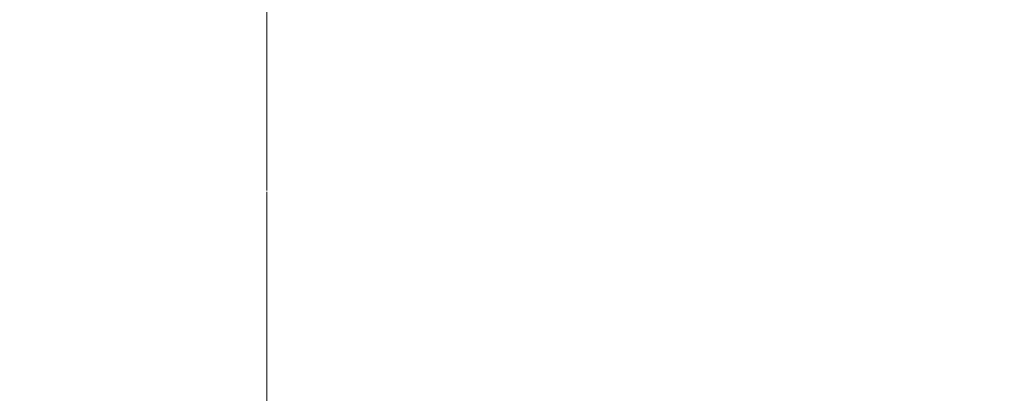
# Model space of a CAD drawing. Header units: millimetres. Extents: x -59761 to 112741, y -57975 to 46221.
# Tile 347 of 421: x 75194 to 77805, y -30593 to -29604. Entities that reach past the tile are written whole.
import ezdxf

# ---------------------------------------------------------------- set-up
doc = ezdxf.new("R2010")
doc.units = ezdxf.units.MM
doc.linetypes.add('короткая штриховая', pattern=[282.222222, 141.111111, -141.111111])
doc.linetypes.add('Штриховая', pattern=[564.444447, 282.222223, -282.222223])
doc.layers.add('Элемент модели - Границы зон', color=7, linetype='Continuous')
doc.layers.add('Элемент Модели - Зона', color=7, linetype='Continuous')

msp = doc.modelspace()

# ---------------------------------------------------------------- linework, layer by layer
at = {"layer": 'Элемент модели - Границы зон', "color": 7, "linetype": 'короткая штриховая', "lineweight": 15}
for points in [[(96025, -9000), (94825, -9000), (75238.88, -9000), (75238.88, -16794.88), (75850, -16794.88), (75850, -35690.78)], [(80700, -17700), (80700, -26250), (80650, -26250), (80650, -27750), (80700, -27750), (80700, -35699.94), (75850, -35699.94), (75850, -16794.88)]]:
    msp.add_lwpolyline(points, dxfattribs=at)
at = {"layer": 'Элемент Модели - Зона', "color": 253, "linetype": 'Штриховая', "lineweight": 15, "flags": 128}
for points in [[(-8890, -17680), (-3119.74, -17680), (-3119.74, -14858.42), (142.53, -11594.86), (156.67, -11609), (156.67, -11580), (18300, -11580), (18300, -11600), (32399.73, -11600), (32399.73, -11580), (69081.36, -11580), (72316.72, -14823.47), (72320.06, -15158.11), (72320.06, -17695), (72360, -17695), (72360, -19700), (72120, -19700), (72120, -18300), (71700, -18300), (71700, -17900), (63300, -17900), (63300, -18300), (62700, -18300), (62700, -17900), (54320, -17900), (54320, -27030), (62700, -27030), (62700, -26350), (63300, -26350), (63300, -27540), (67380, -27540), (67380, -26630), (67500, -26630), (67500, -27660), (62920, -27660), (62920, -32819.89), (72120, -32819.89), (72120, -27750), (71650, -27750), (71650, -26250), (72120, -26250), (72120, -21200), (72360, -21200), (72360, -33849.94), (72120, -33849.94), (72120, -33059.89), (54320, -33059.89), (54320, -39349.94), (72120, -39349.94), (72120, -36299.94), (71700.06, -36299.94), (71700.06, -35674.44), (72120, -35674.44), (72120, -35349.94), (72360, -35349.94), (72360, -35679.94), (75850, -35679.94), (75850, -16794.88), (75238.88, -16794.88), (75238.88, -9000), (80700, -9000), (80700, -8700), (81300, -8700), (81300, -9000), (87517.1, -9000), (87517.1, -320), (85530, -320), (85530, 300), (84182.9, 300), (81300, 300), (81300, -300), (80700, -300), (80700, 212.5), (79799.78, 212.5), (72300, 212.5), (72300, -300), (71700, -300), (71700, 212.5), (63300, 212.5), (63300, -300), (62700, -300), (62700, 212.5), (54300, 212.5), (54300, -300), (53700, -300), (53700, 212.5), (45650, 212.5), (45650, -300), (45050, -300), (44950, -300), (44950, -5367.2), (32450.06, -5367.2), (32450.06, -200), (32450.06, 7690), (32460.06, 7690), (32460.06, 13850), (29720, 13850), (29720, 5730), (28964.53, 5730), (28964.53, 212), (27300.06, 212), (27300.06, -300), (26700.06, -300), (26700.06, 212), (18300, 212), (18300, -300), (17700, -300), (17700, 212), (16025.03, 212), (16025.03, -7500), (16025.03, -9042.59), (9300, -9042.59), (9300, -9300), (8700, -9300), (8700, -9042.59), (300, -9042.59), (300, -9300), (-300, -9300), (-300, -9042.59), (-8250, -9042.59), (-8250, -9300), (-8850, -9300), (-8850, -9042.59), (-8890, -9042.59)], [(75850, -35690.78), (75850, -35699.94), (77410, -35699.94), (77410, -35679.94), (80725, -35679.94), (80725, -29900), (80700, -29900), (80700, -28400), (80725, -28400), (80725, -27750), (80650, -27750), (80650, -26250), (80725, -26250), (80725, -25600), (80700, -25600), (80700, -24100), (80725, -24100), (80725, -18300), (80700, -18300), (80700, -17700), (81300, -17700), (81300, -18175), (89700, -18175), (89700, -17700), (90300, -17700), (90300, -18175), (96025, -18175), (96025, -9000), (93380.68, -9000), (90300, -9000), (90300, -9300), (89700, -9300), (89700, -9000), (81300, -9000), (81300, -9300), (80700, -9300), (80700, -9000), (77696.33, -9000), (77696.33, -11247.67), (79332.5, -11247.67), (79332.5, -14421.89), (77696.33, -14421.89), (77696.33, -16794.88), (75850, -16794.88)]]:
    msp.add_lwpolyline(points, close=True, dxfattribs=at)

doc.saveas('drawing.dxf')
